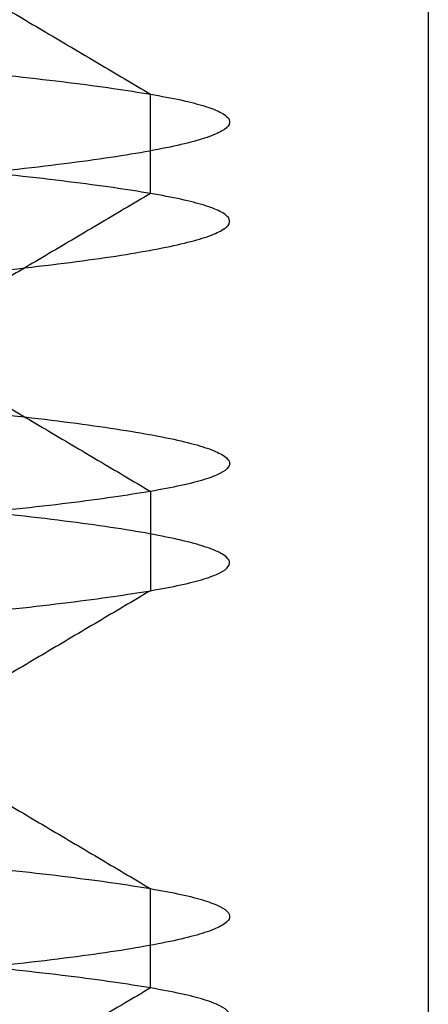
# Model space of a CAD drawing. Header units: millimetres. Extents: x -398 to 387, y -563 to 552.
# Tile 501 of 656: x -324.264 to -323.75, y -546.896 to -545.656. Entities that reach past the tile are written whole.
import ezdxf

# ---------------------------------------------------------------- set-up
doc = ezdxf.new("R2010")
doc.units = ezdxf.units.MM
doc.layers.add('Livello 01', color=7, linetype='Continuous')

# ---------------------------------------------------------------- blocks, each defined once
blk = doc.blocks.new('MMFTT08X23')
at = {"layer": 'Livello 01', "color": 254, "true_color": 0xcad1ee}
for points, weights, knots in [([(0, 17.75, 4), (-1.6569, 17.6875, 4), (-2.8284, 17.625, 2.8284), (-4, 17.5625, 1.6569), (-4, 17.5), (-4, 17.4375, -1.6569), (-2.8284, 17.375, -2.8284), (-1.6569, 17.3125, -4), (0, 17.25, -4)], [1, 0.923879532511, 1, 0.923879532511, 1, 0.923879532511, 1, 0.923879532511, 1], [-13.264261, -13.264261, -13.264261, -9.948196, -9.948196, -6.632131, -6.632131, -3.316065, -3.316065, 0, 0, 0]), ([(0, 17.125, -4), (-1.6569, 17.1875, -4), (-2.8284, 17.25, -2.8284), (-4, 17.3125, -1.6569), (-4, 17.375), (-4, 17.4375, 1.6569), (-2.8284, 17.5, 2.8284), (-1.6569, 17.5625, 4), (0, 17.625, 4)], [1, 0.923879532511, 1, 0.923879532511, 1, 0.923879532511, 1, 0.923879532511, 1], [-13.264261, -13.264261, -13.264261, -9.948196, -9.948196, -6.632131, -6.632131, -3.316065, -3.316065, 0, 0, 0]), ([(0, 17.25, -4), (1.6569, 17.1875, -4), (2.8284, 17.125, -2.8284), (4, 17.0625, -1.6569), (4, 17), (4, 16.9375, 1.6569), (2.8284, 16.875, 2.8284), (1.6569, 16.8125, 4), (0, 16.75, 4)], [1, 0.923879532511, 1, 0.923879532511, 1, 0.923879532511, 1, 0.923879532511, 1], [-13.264261, -13.264261, -13.264261, -9.948196, -9.948196, -6.632131, -6.632131, -3.316065, -3.316065, 0, 0, 0]), ([(0, 16.625, 4), (1.6569, 16.6875, 4), (2.8284, 16.75, 2.8284), (4, 16.8125, 1.6569), (4, 16.875), (4, 16.9375, -1.6569), (2.8284, 17, -2.8284), (1.6569, 17.0625, -4), (0, 17.125, -4)], [1, 0.923879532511, 1, 0.923879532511, 1, 0.923879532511, 1, 0.923879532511, 1], [-13.264261, -13.264261, -13.264261, -9.948196, -9.948196, -6.632131, -6.632131, -3.316065, -3.316065, 0, 0, 0]), ([(0, 16.75, 4), (-1.6569, 16.6875, 4), (-2.8284, 16.625, 2.8284), (-4, 16.5625, 1.6569), (-4, 16.5), (-4, 16.4375, -1.6569), (-2.8284, 16.375, -2.8284), (-1.6569, 16.3125, -4), (0, 16.25, -4)], [1, 0.923879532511, 1, 0.923879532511, 1, 0.923879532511, 1, 0.923879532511, 1], [-13.264261, -13.264261, -13.264261, -9.948196, -9.948196, -6.632131, -6.632131, -3.316065, -3.316065, 0, 0, 0]), ([(0, 16.125, -4), (-1.6569, 16.1875, -4), (-2.8284, 16.25, -2.8284), (-4, 16.3125, -1.6569), (-4, 16.375), (-4, 16.4375, 1.6569), (-2.8284, 16.5, 2.8284), (-1.6569, 16.5625, 4), (0, 16.625, 4)], [1, 0.923879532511, 1, 0.923879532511, 1, 0.923879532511, 1, 0.923879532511, 1], [-13.264261, -13.264261, -13.264261, -9.948196, -9.948196, -6.632131, -6.632131, -3.316065, -3.316065, 0, 0, 0]), ([(0, 16.25, -4), (1.6569, 16.1875, -4), (2.8284, 16.125, -2.8284), (4, 16.0625, -1.6569), (4, 16), (4, 15.9375, 1.6569), (2.8284, 15.875, 2.8284), (1.6569, 15.8125, 4), (0, 15.75, 4)], [1, 0.923879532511, 1, 0.923879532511, 1, 0.923879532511, 1, 0.923879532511, 1], [-13.264261, -13.264261, -13.264261, -9.948196, -9.948196, -6.632131, -6.632131, -3.316065, -3.316065, 0, 0, 0]), ([(4, 15.875), (4, 15.9375, -1.6569), (2.8284, 16, -2.8284), (1.6569, 16.0625, -4), (0, 16.125, -4)], [1, 0.923879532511, 1, 0.923879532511, 1], [-6.632131, -6.632131, -6.632131, -3.316065, -3.316065, 0, 0, 0])]:
    blk.add_rational_spline(points, weights, degree=2, knots=knots, dxfattribs=at)
for points in [[(0, 17.625, 4), (0, 17.3125, 3.4587)], [(0, 17.5625, -3.4587), (0, 17.25, -4)], [(0, 17.125, -4), (0, 17.25, -4)], [(0, 17.125, -4), (0, 16.8125, -3.4587)], [(0, 17.0625, 3.4587), (0, 16.75, 4)], [(0, 16.75, 4), (0, 16.625, 4)], [(0, 16.625, 4), (0, 16.3125, 3.4587)], [(0, 16.5625, -3.4587), (0, 16.25, -4)], [(0, 16.125, -4), (0, 16.25, -4)], [(0, 16.125, -4), (0, 15.8125, -3.4587)]]:
    blk.add_open_spline(points, degree=1, dxfattribs=at)

msp = doc.modelspace()

# ---------------------------------------------------------------- linework, layer by layer
at = {"layer": 'Livello 01', "color": 254, "true_color": 0xcad1ee}
for p, q in [((-323.75, -537, 148.5), (-323.75, -548, 148.5)), ((-323.75, -537, -137.5), (-323.75, -548, -137.5))]:
    msp.add_line(p, q, dxfattribs=at)

# ---------------------------------------------------------------- block references
at = {"layer": 'Livello 01', "extrusion": (0.9751, 0, 0.221765), "rotation": 270}
msp.add_blockref('MMFTT08X23', (-563, 217.5413, -286.9007), dxfattribs=at)
at = {"layer": 'Livello 01', "extrusion": (-0.9751, 0, 0.221765), "rotation": 90}
msp.add_blockref('MMFTT08X23', (563, -206.8152, 289.3401), dxfattribs=at)

doc.saveas('drawing.dxf')
